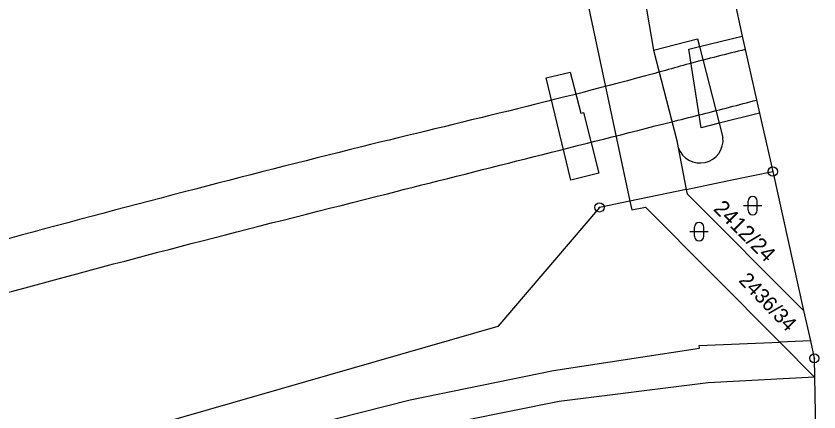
# Model space of a CAD drawing. Extents: x -822293 to -820259, y -1071573 to -1068794.
# Drawn here: x -820475.7 to -820388.6, y -1069616.3 to -1069573.3 of the extents above; entities that cross this region are included whole.
import ezdxf

# ---------------------------------------------------------------- set-up
doc = ezdxf.new("R2010")
doc.units = 0
for name, color, linetype in [('Vrstva 1', 7, 'Continuous'), ('Vrstva 10', 7, 'Continuous'), ('Vrstva 13', 7, 'Continuous'), ('Vrstva 18', 7, 'Continuous'), ('Vrstva 24', 7, 'Continuous'), ('Vrstva 25', 7, 'Continuous'), ('Vrstva 4', 7, 'Continuous')]:
    doc.layers.add(name, color=color, linetype=linetype)

msp = doc.modelspace()

# ---------------------------------------------------------------- linework, layer by layer
at = {"layer": 'Vrstva 1'}
for p, q in [((-820411.36, -1069549.08), (-820406.55, -1069577.01)), ((-820418.24, -1069550.64), (-820409.12, -1069593.39)), ((-820406.55, -1069577.01), (-820404.03, -1069586.83)), ((-820404.03, -1069586.83), (-820403.88, -1069587.6)), ((-820403.88, -1069587.6), (-820403.01, -1069592.12)), ((-820397.87, -1069591.06), (-820393.63, -1069590.18)), ((-820403.01, -1069592.12), (-820397.87, -1069591.06)), ((-820403.01, -1069592.12), (-820409.12, -1069593.39)), ((-820403.01, -1069592.12), (-820402.91, -1069592.61)), ((-820402.91, -1069592.61), (-820390.28, -1069605.24)), ((-820409.12, -1069593.39), (-820412.42, -1069594.07)), ((-820409.12, -1069593.39), (-820408.91, -1069594.35)), ((-820412.42, -1069594.07), (-820423.46, -1069606.97)), ((-820408.91, -1069594.35), (-820407.44, -1069594.03)), ((-820407.44, -1069594.03), (-820392.85, -1069608.7)), ((-820423.46, -1069606.97), (-820472.72, -1069621.14)), ((-820392.85, -1069608.7), (-820389.09, -1069612.47))]:
    msp.add_line(p, q, dxfattribs=at)
at = {"layer": 'Vrstva 10'}
for points in [[(-820396.61, -1069576.94), (-820402.69, -1069578.49), (-820405.27, -1069579.21), (-820406.43, -1069579.53), (-820438.24, -1069587.5), (-820457.43, -1069592.39), (-820477.68, -1069597.79), (-820496.15, -1069603.16), (-820515.37, -1069609.41), (-820535.3, -1069616.98), (-820554.11, -1069625.3), (-820571.83, -1069634.26), (-820585.28, -1069641.81), (-820606.27, -1069655.04), (-820628.29, -1069671.01), (-820647.93, -1069687.34), (-820667.41, -1069705.6), (-820680.13, -1069718.49), (-820694.73, -1069734.03), (-820703.98, -1069744.22)], [(-820699.99, -1069747.07), (-820686.76, -1069732.45), (-820676.49, -1069721.48), (-820664.13, -1069708.83), (-820651.61, -1069696.85), (-820636.83, -1069683.83), (-820625.37, -1069674.56), (-820604.01, -1069659.07), (-820586.04, -1069647.64), (-820569.6, -1069638.45), (-820551.99, -1069629.79), (-820532.99, -1069621.67), (-820513.48, -1069614.48), (-820494.57, -1069608.43), (-820474.72, -1069602.78), (-820455.51, -1069597.69), (-820435.43, -1069592.58), (-820405.44, -1069585), (-820404.29, -1069584.71), (-820401.25, -1069583.95), (-820395.38, -1069582.43)]]:
    msp.add_spline(points, degree=3, dxfattribs=at)
at = {"layer": 'Vrstva 13'}
for p, q in [((-820402.52, -1069550.44), (-820396.93, -1069575.49)), ((-820396.93, -1069575.49), (-820395.06, -1069583.85)), ((-820395.06, -1069583.85), (-820393.63, -1069590.18)), ((-820393.63, -1069590.18), (-820390.28, -1069605.24)), ((-820390.28, -1069605.24), (-820389.54, -1069608.56)), ((-820389.54, -1069608.56), (-820389.12, -1069610.44)), ((-820389.12, -1069610.44), (-820389.09, -1069612.47)), ((-820389.09, -1069612.47), (-820388.97, -1069621))]:
    msp.add_line(p, q, dxfattribs=at)
at = {"layer": 'Vrstva 24'}
for centre, radius in [((-820393.63, -1069590.18), 0.5), ((-820393.63, -1069590.18), 0.0327), ((-820412.42, -1069594.07), 0.5), ((-820412.42, -1069594.07), 0.0327), ((-820389.12, -1069610.44), 0.5), ((-820389.12, -1069610.44), 0.0327)]:
    msp.add_circle(centre, radius, dxfattribs=at)
at = {"layer": 'Vrstva 25'}
for p, q in [((-820396.31, -1069594.38), (-820396.31, -1069593.38)), ((-820395.31, -1069594.38), (-820395.31, -1069593.38)), ((-820396.81, -1069593.88), (-820394.81, -1069593.88)), ((-820402.12, -1069597.2), (-820402.12, -1069596.2)), ((-820401.12, -1069597.2), (-820401.12, -1069596.2)), ((-820402.62, -1069596.7), (-820400.62, -1069596.7))]:
    msp.add_line(p, q, dxfattribs=at)
for centre, start, end in [((-820395.81, -1069593.38), 0, 180), ((-820395.81, -1069594.38), 180, 0), ((-820401.62, -1069596.2), 0, 180), ((-820401.62, -1069597.2), 180, 0)]:
    msp.add_arc(centre, 0.5, start, end, dxfattribs=at)
at = {"layer": 'Vrstva 4'}
for p, q in [((-820406.55, -1069577.01), (-820401.79, -1069575.79)), ((-820401.79, -1069575.79), (-820401.57, -1069576.62)), ((-820401.57, -1069576.62), (-820396.93, -1069575.49)), ((-820402.75, -1069576.92), (-820401.57, -1069576.62)), ((-820401.38, -1069585.45), (-820402.75, -1069576.92)), ((-820401.57, -1069576.62), (-820399.44, -1069584.95)), ((-820418.19, -1069580.01), (-820415.61, -1069579.4)), ((-820415.61, -1069579.4), (-820414.44, -1069583.86)), ((-820415.54, -1069591.1), (-820418.19, -1069580.01)), ((-820414.44, -1069583.86), (-820414.16, -1069583.78)), ((-820414.16, -1069583.78), (-820412.48, -1069590.37)), ((-820395.06, -1069583.85), (-820399.44, -1069584.95)), ((-820399.44, -1069584.95), (-820401.38, -1069585.45)), ((-820399.44, -1069584.95), (-820399.03, -1069586.49)), ((-820412.48, -1069590.37), (-820415.54, -1069591.1)), ((-820389.54, -1069608.56), (-820392.85, -1069608.7)), ((-820417.43, -1069611.76), (-820401.56, -1069609.35)), ((-820401.6, -1069609.06), (-820392.85, -1069608.7)), ((-820401.56, -1069609.35), (-820401.6, -1069609.06)), ((-820432.95, -1069614.93), (-820417.43, -1069611.76)), ((-820389.09, -1069612.47), (-820400.64, -1069613.08)), ((-820400.64, -1069613.08), (-820416.78, -1069615.12)), ((-820448.67, -1069618.9), (-820432.95, -1069614.93)), ((-820416.78, -1069615.12), (-820432.22, -1069618.23))]:
    msp.add_line(p, q, dxfattribs=at)
msp.add_arc((-820401.524, -1069586.745), 2.507, 199.94961, 5.83246, dxfattribs=at)

# ---------------------------------------------------------------- texts
at = {"layer": 'Vrstva 18'}
for s, height, rotation, p in [('2412/24', 1.7, 314.89758, (-820400.159, -1069594.311)), ('2436/34', 1.6, 313.86627, (-820397.412, -1069602.063))]:
    msp.add_text(s, height=height, rotation=rotation, dxfattribs=at).set_placement(p)

doc.saveas('drawing.dxf')
